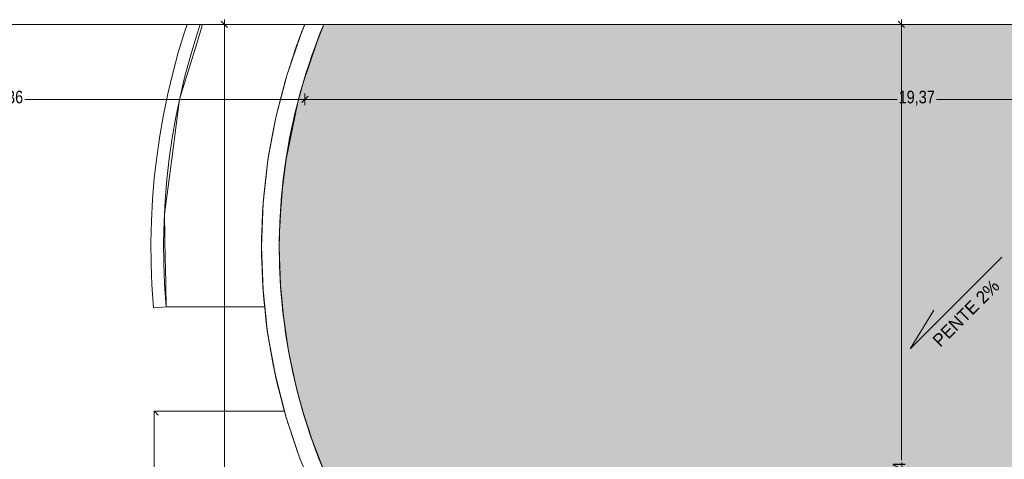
# Model space of a CAD drawing. Header units: millimetres. Extents: x 52659 to 1698020, y -10054 to 104697.
# Tile 272 of 363: x 268013 to 283597, y 2294 to 9260. Entities that reach past the tile are written whole.
import ezdxf

# ---------------------------------------------------------------- set-up
doc = ezdxf.new("R2010")
doc.units = ezdxf.units.MM
doc.header["$MEASUREMENT"] = 0
for name, color, linetype in [('05-02 Cotation 200ème 100ème.Cotations', 7, 'Continuous'), ('05-03 Cotation 50ème 20ème  -  DCE.Cotations', 7, 'Continuous'), ('06-02 Texte 200ème 100ème.Texte', 7, 'Continuous'), ('08-01 2D Dessin général.2D', 7, 'Continuous'), ('08-01 hachures', 7, 'Continuous'), ('A-FLOR-____-OTLN.Modèle IFC', 7, 'Continuous'), ('A-ROOF-____-OTLN.Modèle IFC', 7, 'Continuous'), ('A-WALL-____-OTLN.Modèle IFC', 7, 'Continuous')]:
    doc.layers.add(name, color=color, linetype=linetype)
doc.styles.add('STYLE_GENERE_2', font='txt')
doc.styles.add('STYLE_GENERE_3', font='ARIALN.TTF')
doc.dimstyles.new('STYLE_GENERE__2', dxfattribs={"dimtxt": 200, "dimasz": 95, "dimexe": 0.18, "dimexo": 100, "dimgap": 0, "dimtad": 0, "dimlfac": 0.001, "dimzin": 0, "dimdsep": 46, "dimtxsty": 'STYLE_GENERE_3', "dimblk": 'ARROWHEAD_6', "dimblk1": 'ARROWHEAD_6', "dimblk2": 'ARROWHEAD_6', "dimcen": 0.09, "dimclrd": 7, "dimclre": 7, "dimclrt": 7, "dimazin": 0, "dimtfac": 1, "dimtdec": 4, "dimtmove": 0, "dimatfit": 3, "dimfxl": 1, "dimtolj": 1, "dimtzin": 0, "dimarcsym": 0})
doc.dimstyles.new('STYLE_GENERE__5', dxfattribs={"dimtxt": 200, "dimasz": 95, "dimexe": 0.18, "dimexo": 100, "dimgap": 0, "dimtad": 0, "dimtih": 1, "dimtoh": 1, "dimlfac": 0.001, "dimzin": 0, "dimdsep": 46, "dimtxsty": 'STYLE_GENERE_3', "dimblk": 'ARROWHEAD_6', "dimblk1": 'ARROWHEAD_6', "dimblk2": 'ARROWHEAD_6', "dimcen": 0.09, "dimclrd": 7, "dimclre": 7, "dimclrt": 7, "dimazin": 0, "dimtfac": 1, "dimtdec": 4, "dimtmove": 0, "dimatfit": 3, "dimfxl": 1, "dimtolj": 1, "dimtzin": 0, "dimarcsym": 0})
pattern_1 = [(360, (261781.56, 40089.01), (127, 127), [63.5, -190.5]), (89.99998, (261813.31, 40057.26), (-126.99996, 127.00004), [63.5, -190.5])]

# ---------------------------------------------------------------- blocks, each defined once
blk = doc.blocks.new('*D850', base_point=(261782, 40089))
at = {"layer": '05-02 Cotation 200ème 100ème.Cotations', "color": 7, "linetype": 'Continuous', "lineweight": 25, "transparency": 16777216}
for p, q in [((271304, 9135), (271204, 9235)), ((271204, -6001), (271304, -6101))]:
    blk.add_line(p, q, dxfattribs=at)
at = {"layer": '05-02 Cotation 200ème 100ème.Cotations', "color": 7, "linetype": 'Continuous', "lineweight": 13, "transparency": 16777216}
for p, q in [((271254, 9185), (271254, 9260)), ((271348, 9185), (271161, 9185)), ((271254, 1880), (271254, 9185)), ((271254, -6051), (271254, 1254)), ((271348, -6051), (271161, -6051)), ((271254, -6126), (271254, -6051))]:
    blk.add_line(p, q, dxfattribs=at)
at = {"layer": '05-02 Cotation 200ème 100ème.Cotations', "color": 7, "lineweight": 9, "transparency": 16777216, "insert": (271354, 1279), "char_height": 200, "attachment_point": 7, "rotation": 90, "style": 'STYLE_GENERE_3'}
blk.add_mtext('\\A1;15,24', dxfattribs=at)
blk = doc.blocks.new('ARROWHEAD_6')
at = {"color": 0, "linetype": 'Continuous', "lineweight": 0}
for p, q in [((0, 0), (-1, 0)), ((-0.5, -0.5), (0.5, 0.5))]:
    blk.add_line(p, q, dxfattribs=at)
blk = doc.blocks.new('*D851', base_point=(261782, 40089))
at = {"layer": '05-02 Cotation 200ème 100ème.Cotations', "color": 7, "linetype": 'Continuous', "lineweight": 13, "transparency": 16777216}
for p, q in [((263090, 7997), (263165, 7997)), ((263165, 7903), (263165, 8091)), ((263165, 7997), (267597, 7997)), ((268095, 7997), (272528, 7997))]:
    blk.add_line(p, q, dxfattribs=at)
at = {"layer": '05-02 Cotation 200ème 100ème.Cotations', "color": 7, "linetype": 'Continuous', "lineweight": 25, "transparency": 16777216}
for p, q in [((263215, 8047), (263115, 7947)), ((272578, 8047), (272478, 7947))]:
    blk.add_line(p, q, dxfattribs=at)
at = {"layer": '05-02 Cotation 200ème 100ème.Cotations', "color": 7, "lineweight": 9, "transparency": 16777216, "insert": (267622, 7897), "char_height": 200, "attachment_point": 7, "style": 'STYLE_GENERE_3'}
blk.add_mtext('\\A1;9,36', dxfattribs=at)
blk = doc.blocks.new('*D852', base_point=(261782, 40089))
at = {"layer": '05-02 Cotation 200ème 100ème.Cotations', "color": 7, "linetype": 'Continuous', "lineweight": 13, "transparency": 16777216}
for p, q in [((268095, 7997), (272528, 7997)), ((272528, 7903), (272528, 8091)), ((272528, 7997), (281899, 7997)), ((282525, 7997), (291897, 7997)), ((291897, 7903), (291897, 8091))]:
    blk.add_line(p, q, dxfattribs=at)
at = {"layer": '05-02 Cotation 200ème 100ème.Cotations', "color": 7, "linetype": 'Continuous', "lineweight": 25, "transparency": 16777216}
for p, q in [((272578, 8047), (272478, 7947)), ((291947, 8047), (291847, 7947))]:
    blk.add_line(p, q, dxfattribs=at)
at = {"layer": '05-02 Cotation 200ème 100ème.Cotations', "color": 7, "lineweight": 9, "transparency": 16777216, "insert": (281924, 7897), "char_height": 200, "attachment_point": 7, "style": 'STYLE_GENERE_3'}
blk.add_mtext('\\A1;19,37', dxfattribs=at)
blk = doc.blocks.new('*D864', base_point=(261782, 40089))
at = {"layer": '05-03 Cotation 50ème 20ème  -  DCE.Cotations', "color": 7, "linetype": 'Continuous', "lineweight": 25, "transparency": 16777216}
for p, q in [((282018, 9135), (281918, 9235)), ((281918, -5201), (282018, -5301))]:
    blk.add_line(p, q, dxfattribs=at)
at = {"layer": '05-03 Cotation 50ème 20ème  -  DCE.Cotations', "color": 7, "linetype": 'Continuous', "lineweight": 13, "transparency": 16777216}
for p, q in [((281968, 9185), (281968, 9260)), ((282062, 9185), (281874, 9185)), ((281968, 2280), (281968, 9185)), ((281968, -5251), (281968, 1654)), ((282062, -5251), (281874, -5251)), ((281968, -5326), (281968, -5251))]:
    blk.add_line(p, q, dxfattribs=at)
at = {"layer": '05-03 Cotation 50ème 20ème  -  DCE.Cotations', "color": 7, "lineweight": 9, "transparency": 16777216, "insert": (282068, 1679), "char_height": 200, "attachment_point": 7, "rotation": 90, "style": 'STYLE_GENERE_3'}
blk.add_mtext('\\A1;14,44', dxfattribs=at)

msp = doc.modelspace()

# ---------------------------------------------------------------- hatches: boundary and pattern name
at = {"layer": '08-01 hachures', "linetype": 'Continuous', "lineweight": 0, "true_color": 0x5d5d5d}
h = msp.add_hatch(dxfattribs=at)
h.set_pattern_fill('CROSS_225_29_0002', color=251, style=0, pattern_type=2)
h.set_pattern_definition(pattern_1)
h.paths.add_polyline_path([(272122.371, 5733.678), (272121.936, 5693.603), (272125.404, 5406.138), (272128.049, 5352.412), (272142.381, 5032.162), (272144.588, 5003.11), (272171.402, 4693.236), (272174.804, 4662.958), (272213.087, 4354.402), (272217.596, 4324.157), (272267.289, 4017.341), (272272.901, 3987.198), (272333.937, 3682.495), (272340.637, 3652.555), (272412.928, 3350.382), (272420.728, 3320.61), (272504.172, 3021.374), (272513.035, 2991.925), (272607.53, 2695.988), (272617.455, 2666.863), (272722.862, 2374.656), (272733.841, 2345.881), (272850.022, 2057.789), (272862.019, 2029.461), (272988.822, 1745.859), (273001.831, 1717.987), (273139.094, 1439.247), (273153.066, 1411.928), (273300.601, 1138.435), (273315.541, 1111.654), (273473.148, 843.789), (273489.016, 817.613), (273656.503, 555.71), (273673.253, 530.201), (273850.397, 274.623), (273868.009, 249.801), (274054.581, 0.889), (274073.014, -23.197), (274268.803, -265.145), (274287.974, -288.407), (274492.786, -523.123), (274512.601, -545.472), (274726.16, -772.611), (274746.608, -794.062), (274968.76, -1013.424), (274989.639, -1033.802), (275220.176, -1245.129), (275241.397, -1264.396), (275480.386, -1467.672), (275501.499, -1485.494), (275749.268, -1680.863), (275769.612, -1696.816), (276027.503, -1885.074), (276045.374, -1898.074), (276328.316, -2088.935), (276618.299, -2269.255), (276636.186, -2279.512), (276914.681, -2438.669), (276937.185, -2450.516), (277217.132, -2596.995), (277241.818, -2608.873), (277525.244, -2744.019), (277551.268, -2755.404), (277838.583, -2879.533), (277865.621, -2890.217), (278156.719, -3003.353), (278184.584, -3013.217), (278479.233, -3115.314), (278507.708, -3124.252), (278805.658, -3215.255), (278834.701, -3223.232), (279135.57, -3303.047), (279165.042, -3310.008), (279468.519, -3378.566), (279498.316, -3384.478), (279804.02, -3441.705), (279834.13, -3446.558), (280141.628, -3492.379), (280171.995, -3496.155), (280480.887, -3530.521), (280511.437, -3533.205), (280821.33, -3556.077), (280852.006, -3557.66), (281162.489, -3569.012), (281193.23, -3569.487), (281503.898, -3569.306), (281534.655, -3568.671), (281845.073, -3556.962), (281875.822, -3555.216), (282185.574, -3531.993), (282216.235, -3529.139), (282541.556, -3492.563), (282541.557, -3774.894), (282466.236, -3785.446), (282158.552, -3817.055), (281850.002, -3838.632), (281540.914, -3850.155), (281231.614, -3851.61), (280922.431, -3842.998), (280613.692, -3824.326), (280305.724, -3795.614), (279998.854, -3756.894), (279693.407, -3708.205), (279541.556, -3678.903), (279541.556, -5250.988), (281506.201, -5250.988), (281671.37, -5245.997), (281836.134, -5240.994), (282001.028, -5231.02), (282165.613, -5221.016), (282330.279, -5206.053), (282494.332, -5191.072), (282658.514, -5171.137), (282821.998, -5151.19), (282985.535, -5126.3), (283148.3, -5101.406), (283310.997, -5071.591), (283472.951, -5041.765), (283634.762, -5007.03), (283795.639, -4972.324), (283956.378, -4932.706), (284116.085, -4893.144), (284275.48, -4848.709), (284433.986, -4804.298), (284591.938, -4755.077), (284749.048, -4705.868), (284905.436, -4651.902), (285060.987, -4597.945), (285215.658, -4539.286), (285369.516, -4480.627), (285522.345, -4417.323), (285674.347, -4354.024), (285825.208, -4286.127), (285975.208, -4218.248), (286123.964, -4145.819), (286271.817, -4073.428), (286418.322, -3996.537), (286563.91, -3919.692), (286708.006, -3838.422), (286851.212, -3757.184), (286992.802, -3671.59), (287133.459, -3586.054), (287272.421, -3496.209), (287410.398, -3406.457), (287546.581, -3312.456), (287681.778, -3218.553), (287815.046, -3120.492), (287947.333, -3022.528), (288077.607, -2920.465), (288206.833, -2818.551), (288333.941, -2712.619), (288460.055, -2606.798), (288583.873, -2497.105), (288706.729, -2387.493), (288827.206, -2274.084), (288946.662, -2160.81), (289063.645, -2043.826), (289179.616, -1926.972), (289293.031, -1806.49), (289405.383, -1686.191), (289515.113, -1562.33), (289623.76, -1438.679), (289729.676, -1311.59), (289834.546, -1184.666), (289936.567, -1054.446), (290037.537, -924.399), (290135.597, -791.132), (290232.559, -658.1), (290326.545, -521.939), (290419.429, -386.019), (290509.251, -247.094), (290597.978, -108.401), (290683.544, 33.142), (290768.04, 174.495), (290849.293, 318.561), (290929.451, 462.396), (291006.344, 608.903), (291082.073, 755.053), (291154.515, 903.834), (291225.771, 1052.21), (291293.659, 1203.051), (291360.41, 1353.592), (291423.701, 1506.389), (291485.85, 1658.879), (291544.518, 1813.574), (291601.997, 1967.842), (291655.961, 2124.225), (291708.734, 2280.176), (291757.957, 2438.139), (291805.965, 2595.592), (291850.393, 2754.963), (291893.608, 2913.83), (291933.19, 3074.419), (291971.572, 3234.559), (292006.286, 3396.274), (292039.789, 3557.502), (292069.606, 3720.208), (292098.197, 3882.352), (292123.091, 4045.921), (292146.743, 4208.825), (292166.69, 4373.101), (292185.383, 4536.615), (292200.359, 4701.418), (292214.082, 4865.45), (292224.071, 5030.574), (292232.812, 5194.985), (292237.809, 5360.353), (292241.556, 5524.929), (292241.557, 8379.012), (291616.617, 8379.012), (291616.617, 9184.808), (272828.163, 9184.808), (272773.556, 9054.318), (272762.952, 9026.599), (272653.345, 8734.696), (272643.673, 8706.386), (272545.059, 8410.865), (272536.336, 8381.953), (272448.832, 8083.223), (272441.13, 8053.899), (272364.811, 7752.271), (272358.13, 7722.49), (272293.095, 7418.403), (272287.485, 7388.34), (272233.796, 7082.136), (272229.257, 7051.756), (272186.987, 6743.882), (272183.544, 6713.306), (272163.92, 6516.367), (272152.737, 6404.133), (272151.05, 6381.973), (272130.075, 5972.856), (272127.216, 5926.945)])
h = msp.add_hatch(dxfattribs=at)
h.set_pattern_fill('CROSS_225_29_0002', color=251, style=0, pattern_type=2)
h.set_pattern_definition(pattern_1)
h.paths.add_polyline_path([(272828.163, 9184.808), (291616.616, 9184.808), (291616.616, 8379.012), (292241.556, 8379.012), (292238.496, 5390.526), (292224.071, 5030.58), (292171.914, 4418.802), (292145.877, 4201.696), (292092.691, 3846.18), (292043.204, 3576.137), (292023.9, 3470.799), (291968.945, 3223.598), (291899.315, 2936.984), (291786.395, 2531.407), (291655.961, 2124.226), (291444.668, 1557.834), (291190.136, 978.007), (291019.847, 634.962), (290835.631, 294.337), (290640.662, -37.793), (290473.897, -301.774), (290315.481, -537.967), (290145.739, -783.881), (289987.055, -989.419), (289781.786, -1248.521), (289597.312, -1468.78), (289313.619, -1784.446), (289017.733, -2089.739), (288717.26, -2377.58), (288481.543, -2587.761), (288273.963, -2762.605), (287881.182, -3071.515), (287578.364, -3290.381), (287423.303, -3397.549), (287050.243, -3636.66), (286474.132, -3967.079), (286049.586, -4182.034), (285674.347, -4354.024), (285369.514, -4480.628), (284749.049, -4705.868), (284180.098, -4875.298), (283807.518, -4969.396), (283205.025, -5091.011), (282878.912, -5142.527), (282460.565, -5194.156), (282101.36, -5224.922), (281775.193, -5242.845), (281532.96, -5250.179), (279541.556, -5250.988), (279541.556, -3678.903), (279803.596, -3725.671), (280305.724, -3795.614), (281137.138, -3848.979), (281444.134, -3846.264), (281760.783, -3841.958), (282193.725, -3808.588), (282541.556, -3774.894), (282541.556, -3492.563), (282095.682, -3538.732), (281620.053, -3565.45), (281175.754, -3569.497), (280727.932, -3549.184), (280171.995, -3496.155), (279405.68, -3364.371), (279014.64, -3270.966), (278580.831, -3146.586), (278087.412, -2976.416), (277800.231, -2862.964), (277373.928, -2671.867), (277100.01, -2535.712), (276827.874, -2389.06), (276522.047, -2209.403), (276256.762, -2040.668), (275980.011, -1850.405), (275657.741, -1608.693), (275300.641, -1314.786), (274931.484, -976.616), (274552.678, -588.097), (274268.803, -265.145), (274080.177, -50.553), (273667.601, 538.356), (273395.019, 976.575), (273089.019, 1540.934), (272837.453, 2088.956), (272642.087, 2598.579), (272491.518, 3066.753), (272390.467, 3444.269), (272269.087, 4006.239), (272187.452, 4561.015), (272141.393, 5054.237), (272122.455, 5650.652), (272130.33, 6051.131), (272171.963, 6597.081), (272229.257, 7051.756), (272415.701, 7953.4), (272500.703, 8260.305), (272726.012, 8928.221)])
at = {"layer": 'A-WALL-____-OTLN.Modèle IFC', "linetype": 'Continuous', "lineweight": 0, "true_color": 0xbfbfbf}
for points in [[(272465.254, 9034.458), (272465.106, 9034.027), (272465.449, 9034.921)], [(272244.412, 8386.058), (272244.911, 8387.701), (272244.616, 8386.835)], [(272071.161, 7725.011), (272070.935, 7723.797), (272071.529, 7726.415)], [(271945.592, 7050.678), (271946.179, 7054.512), (271945.789, 7052.42)], [(271869.055, 6370.197), (271869.48, 6375.484), (271869.149, 6372.55)], [(271841.798, 5692.846), (271841.64, 5688.927), (271841.737, 5685.902)], [(271863.796, 5001.34), (271863.243, 5010.152), (271863.404, 5005.097)], [(271933.668, 4330.94), (271934.328, 4324.607), (271935.133, 4320.077)], [(272055.391, 3645.665), (272052.67, 3658.717), (272054.044, 3650.986)]]:
    msp.add_hatch(color=9, dxfattribs=at).paths.add_polyline_path(points)

# ---------------------------------------------------------------- linework, layer by layer
at = {"layer": '08-01 2D Dessin général.2D', "color": 7, "linetype": 'Continuous', "lineweight": 18}
for p, q in [((283559.543, 5496.099), (282106.419, 4042.975)), ((283559.543, 5496.099), (282106.419, 4042.975)), ((282106.419, 4042.975), (282481.54, 4659.655)), ((282106.419, 4042.975), (282481.54, 4659.655))]:
    msp.add_line(p, q, dxfattribs=at)
at = {"layer": '08-01 hachures', "color": 7, "linetype": 'Continuous', "lineweight": 9, "flags": 128}
for points in [[(291616.617, 9184.808), (272828.163, 9184.808), (272773.556, 9054.318), (272762.952, 9026.599), (272653.345, 8734.696), (272643.673, 8706.386), (272545.059, 8410.865), (272536.336, 8381.953), (272448.832, 8083.223), (272441.13, 8053.899), (272364.811, 7752.271), (272358.13, 7722.49), (272293.095, 7418.403), (272287.485, 7388.34), (272233.796, 7082.136), (272229.257, 7051.756), (272186.987, 6743.882), (272183.544, 6713.306), (272163.92, 6516.367), (272152.737, 6404.133), (272151.05, 6381.973), (272130.075, 5972.856), (272127.216, 5926.945), (272122.371, 5733.678), (272121.936, 5693.603), (272125.404, 5406.138), (272128.049, 5352.412), (272142.381, 5032.162), (272144.588, 5003.11), (272171.402, 4693.236), (272174.804, 4662.958), (272213.087, 4354.402), (272217.596, 4324.157), (272267.289, 4017.341), (272272.901, 3987.198), (272333.937, 3682.495), (272340.637, 3652.555), (272412.928, 3350.382), (272420.728, 3320.61), (272504.172, 3021.374), (272513.035, 2991.925), (272607.53, 2695.988), (272617.455, 2666.863), (272722.862, 2374.656), (272733.841, 2345.881), (272850.022, 2057.789)], [(272837.453, 2088.956), (272642.087, 2598.579), (272491.518, 3066.753), (272390.467, 3444.269), (272269.087, 4006.239), (272187.452, 4561.015), (272141.393, 5054.237), (272122.455, 5650.652), (272130.33, 6051.131), (272171.963, 6597.081), (272229.257, 7051.756), (272415.701, 7953.4), (272500.703, 8260.305), (272726.012, 8928.221), (272828.163, 9184.808), (291616.616, 9184.808)]]:
    msp.add_lwpolyline(points, dxfattribs=at)
at = {"layer": 'A-FLOR-____-OTLN.Modèle IFC', "color": 7, "linetype": 'Continuous', "lineweight": 18}
for p, q in [((270814.508, 8880.02), (270908.055, 9184.808)), ((272508.067, 9144.647), (272502.577, 9125.929)), ((272527.468, 9184.808), (272508.067, 9144.647)), ((272508.067, 9144.647), (272523.633, 9175.417)), ((270544.894, 8001.582), (270814.508, 8880.02)), ((270484.746, 7546.083), (270544.894, 8001.582)), ((270424.598, 7090.583), (270484.746, 7546.083)), ((272025.1, 7497.937), (272019.341, 7478.301)), ((272019.341, 7478.301), (272014.521, 7438.51)), ((270304.302, 6179.583), (270424.598, 7090.583)), ((270311.129, 5811.94), (270304.302, 6179.583)), ((271855.44, 6125.264), (271852.195, 6098.472)), ((271852.195, 6098.472), (271855.294, 6120.651)), ((271852.195, 6098.472), (271853.274, 6056.78)), ((270317.956, 5444.298), (270311.129, 5811.94)), ((270319.552, 5358.363), (270317.956, 5444.298)), ((270331.611, 4709.012), (270319.552, 5358.363)), ((271303.682, 4709.012), (270331.611, 4709.012)), ((271888.176, 4709.012), (271303.682, 4709.012)), ((271887.421, 4738.153), (271888.176, 4709.012))]:
    msp.add_line(p, q, dxfattribs=at)
at = {"layer": 'A-ROOF-____-OTLN.Modèle IFC', "color": 7, "linetype": 'Continuous', "lineweight": 18}
msp.add_line((350762.726, 9184.808), (265031.556, 9184.808), dxfattribs=at)
at = {"layer": 'A-WALL-____-OTLN.Modèle IFC', "color": 7, "linetype": 'Continuous', "lineweight": 9}
for p, q in [((270620.463, 9062.114), (270522.715, 8738.311)), ((270661.564, 9184.808), (270620.463, 9062.114)), ((270872.488, 9184.808), (270811.06, 9001.436)), ((270811.06, 9001.436), (270715.05, 8683.39)), ((270522.715, 8738.311), (270434.743, 8411.716)), ((270715.05, 8683.39), (270628.642, 8362.601)), ((270434.743, 8411.716), (270356.629, 8082.625)), ((270628.642, 8362.601), (270551.917, 8039.36)), ((270356.629, 8082.625), (270288.442, 7751.334)), ((270551.917, 8039.36), (270484.942, 7713.959)), ((270288.442, 7751.334), (270230.243, 7418.143)), ((270484.942, 7713.959), (270427.778, 7386.692)), ((270230.243, 7418.143), (270182.087, 7083.354)), ((270427.778, 7386.692), (270380.477, 7057.854)), ((270182.087, 7083.354), (270144.015, 6747.268)), ((270380.477, 7057.854), (270343.082, 6727.743)), ((270144.015, 6747.268), (270116.063, 6410.19)), ((270343.082, 6727.743), (270315.627, 6396.658)), ((270116.063, 6410.19), (270098.255, 6072.424)), ((270315.627, 6396.658), (270298.136, 6064.896)), ((270098.255, 6072.424), (270090.608, 5734.275)), ((270298.136, 6064.896), (270290.625, 5732.759)), ((270090.608, 5734.275), (270093.129, 5396.049)), ((270290.625, 5732.759), (270293.101, 5400.546)), ((270093.129, 5396.049), (270105.816, 5058.052)), ((270293.101, 5400.546), (270305.562, 5068.558)), ((270105.816, 5058.052), (270132.169, 4693.956)), ((270305.562, 5068.558), (270331.447, 4710.934)), ((270132.169, 4693.956), (270331.447, 4710.934))]:
    msp.add_line(p, q, dxfattribs=at)
at = {"layer": 'A-WALL-____-OTLN.Modèle IFC', "color": 7, "linetype": 'Continuous', "lineweight": 18}
for p, q in [((272529.075, 9184.808), (272462.404, 9026.978)), ((272462.404, 9026.978), (272479.971, 9072.798)), ((272479.971, 9072.798), (272527.628, 9184.808)), ((272525.953, 9180.87), (272527.585, 9184.808)), ((272651.327, 8729.323), (272771.651, 9049.764)), ((272771.651, 9049.764), (272828.163, 9184.808)), ((272462.404, 9026.978), (272241.545, 8376.612)), ((272260.547, 8439.222), (272462.404, 9026.978)), ((272416.896, 8904.709), (272461.682, 9024.876)), ((272464.608, 9032.727), (272465.253, 9034.458)), ((272465.253, 9034.458), (272465.106, 9034.025)), ((272465.45, 9034.923), (272465.253, 9034.458)), ((272465.446, 9034.923), (272465.5, 9035.053)), ((272305.547, 8570.25), (272407.271, 8876.462)), ((272542.981, 8404.636), (272651.327, 8729.323)), ((272241.545, 8376.612), (272260.547, 8439.222)), ((272241.545, 8376.612), (272068.254, 7711.989)), ((272086.359, 7791.747), (272241.545, 8376.612)), ((272204.212, 8248.656), (272240.749, 8373.61)), ((272243.768, 8383.937), (272244.616, 8386.835)), ((272244.616, 8386.835), (272244.412, 8386.059)), ((272244.91, 8387.699), (272244.616, 8386.835)), ((272244.903, 8387.699), (272244.988, 8387.955)), ((272446.761, 8076.152), (272542.981, 8404.636)), ((272125.859, 7940.616), (272197.853, 8224.397)), ((272362.8, 7744.323), (272446.761, 8076.152)), ((272068.254, 7711.989), (271943.437, 7036.582)), ((271958.273, 7133.599), (272068.254, 7711.989)), ((272039.662, 7578.8), (272067.494, 7707.988)), ((272068.254, 7711.989), (272086.359, 7791.747)), ((272070.242, 7720.744), (272071.161, 7725.011)), ((272071.161, 7725.011), (272070.935, 7723.797)), ((272071.161, 7725.011), (272071.629, 7726.857)), ((272071.529, 7726.416), (272071.161, 7725.011)), ((272291.213, 7409.605), (272362.8, 7744.323)), ((271989.109, 7295.764), (272035.969, 7558.994)), ((272232.1, 7072.462), (272291.213, 7409.605)), ((271943.437, 7036.582), (271867.745, 6353.921)), ((271876.929, 6468.056), (271943.437, 7036.582)), ((271924.145, 6898.736), (271942.841, 7031.487)), ((271943.437, 7036.582), (271958.273, 7133.599)), ((271944.973, 7046.63), (271945.789, 7052.42)), ((271945.789, 7052.42), (271945.593, 7050.678)), ((271945.789, 7052.42), (271946.286, 7055.211)), ((271946.179, 7054.512), (271945.789, 7052.42)), ((272185.542, 6733.356), (272232.1, 7072.462)), ((271896.98, 6639.452), (271922.423, 6883.467)), ((272151.603, 6392.756), (272185.542, 6733.356)), ((271867.745, 6353.921), (271876.929, 6468.056)), ((272130.076, 5972.865), (272151.603, 6392.756)), ((272130.33, 6051.131), (272151.603, 6392.756)), ((271867.745, 6353.921), (271841.575, 5667.576)), ((271842.732, 5798.433), (271867.745, 6353.921)), ((271858.274, 6212), (271867.462, 6347.639)), ((271868.647, 6365.126), (271869.149, 6372.55)), ((271869.149, 6372.55), (271869.055, 6370.2)), ((271869.149, 6372.55), (271869.564, 6376.521)), ((271869.48, 6375.48), (271869.149, 6372.55)), ((271850.701, 5975.414), (271857.851, 6201.499)), ((272121.751, 5708.952), (272130.33, 6051.131)), ((271841.575, 5667.576), (271842.732, 5798.433)), ((271841.575, 5667.576), (271865.062, 4981.134)), ((271855.851, 5128.066), (271841.575, 5667.576)), ((271841.64, 5688.927), (271841.811, 5694.328)), ((271841.798, 5692.847), (271841.64, 5688.927)), ((271841.64, 5688.927), (271841.737, 5685.901)), ((271841.683, 5679.803), (271841.64, 5688.927)), ((271842.415, 5522.238), (271841.775, 5660.017)), ((272125.88, 5366.69), (272121.751, 5708.952)), ((271851.106, 5307.365), (271842.596, 5516.543)), ((272142.71, 5024.817), (272125.88, 5366.69)), ((272142.71, 5024.817), (272128.05, 5352.39)), ((271865.062, 4981.134), (271855.851, 5128.066)), ((271863.404, 5005.097), (271863.115, 5012.188)), ((271863.243, 5010.153), (271863.404, 5005.097)), ((271863.404, 5005.097), (271863.796, 5001.34)), ((271864.24, 4994.247), (271863.404, 5005.097)), ((272172.218, 4683.805), (272142.71, 5024.817)), ((271865.062, 4981.134), (271938.086, 4298.184)), ((271916.221, 4460.294), (271865.062, 4981.134)), ((271876.663, 4833.074), (271865.938, 4972.216)), ((271898.668, 4638.997), (271876.753, 4832.21)), ((272214.363, 4344.122), (272172.218, 4683.805)), ((271938.086, 4298.184), (271916.221, 4460.294)), ((271934.328, 4324.607), (271933.302, 4333.652)), ((271933.668, 4330.937), (271934.328, 4324.607)), ((271934.328, 4324.607), (271935.133, 4320.078)), ((271936.216, 4312.045), (271934.328, 4324.607)), ((271938.086, 4298.184), (272060.263, 3622.294)), ((272023.542, 3798.444), (271938.086, 4298.184)), ((271960.7, 4149.169), (271939.856, 4287.831)), ((272269.087, 4006.239), (272214.363, 4344.122)), ((271993.526, 3973.973), (271960.7, 4149.169)), ((272336.316, 3670.619), (272269.087, 4006.239)), ((272060.263, 3622.294), (272023.542, 3798.444)), ((272054.044, 3650.986), (272051.933, 3662.253)), ((272052.67, 3658.717), (272054.044, 3650.986)), ((272054.044, 3650.986), (272055.391, 3645.664)), ((272057.246, 3636.765), (272054.044, 3650.986)), ((272060.263, 3622.294), (272230.955, 2956.998)), ((272177.279, 3145.812), (272060.263, 3622.294)), ((272094.039, 3473.368), (272063.174, 3610.441)), ((272415.955, 3337.726), (272336.316, 3670.619)), ((272135.505, 3315.91), (272094.039, 3473.368)), ((272507.896, 3008.018), (272415.955, 3337.726)), ((272230.955, 2956.998), (272177.279, 3145.812)), ((270607.368, 3058.301), (270141.556, 3059.012)), ((270141.556, 3059.012), (270144.453, 3056.116)), ((270142.264, 2493.846), (270141.556, 3059.012)), ((270144.453, 3056.116), (270152.944, 3047.624)), ((270152.944, 3047.624), (270166.452, 3034.116)), ((270166.452, 3034.116), (270184.056, 3016.512)), ((270184.056, 3016.512), (270204.557, 2996.012)), ((270806.274, 3058.308), (270607.368, 3058.301)), ((270806.274, 3058.308), (271285.156, 3058.386)), ((271665.541, 3058.897), (271285.156, 3058.386)), ((272015.577, 3058.285), (271665.541, 3058.897)), ((272015.577, 3058.285), (272202.079, 3058.573)), ((272221.931, 2987.728), (272218.31, 3001.479)), ((272219.592, 2996.968), (272221.931, 2987.728)), ((272221.931, 2987.728), (272223.958, 2981.61)), ((272226.707, 2971.941), (272221.931, 2987.728)), ((272612.012, 2681.951), (272507.896, 3008.018)), ((272230.955, 2956.998), (272449.27, 2305.774)), ((272376.666, 2505.649), (272230.955, 2956.998)), ((272262.959, 2852.108), (272235.285, 2943.586)), ((272728.159, 2359.972), (272612.012, 2681.951)), ((270142.264, 2493.846), (270142.244, 1878.002)), ((272449.27, 2305.774), (272376.666, 2505.649)), ((272437.119, 2338.273), (272413.98, 2402.926)), ((272433.529, 2349.108), (272437.119, 2338.273)), ((272437.119, 2338.273), (272441.766, 2326.431)), ((272445.415, 2316.072), (272437.119, 2338.273)), ((272856.177, 2042.527), (272728.159, 2359.972)), ((272449.27, 2305.774), (272714.067, 1672.026))]:
    msp.add_line(p, q, dxfattribs=at)

# ---------------------------------------------------------------- texts
at = {"layer": '06-02 Texte 200ème 100ème.Texte', "color": 7, "linetype": 'Continuous', "lineweight": 9, "insert": (282991.855, 4608.931), "char_height": 200, "attachment_point": 5, "rotation": 45, "style": 'STYLE_GENERE_2'}
msp.add_mtext('\\A1;PENTE 2%', dxfattribs=at)

# ---------------------------------------------------------------- dimensions: what is measured, and where the dimension line sits
at = {"layer": '05-02 Cotation 200ème 100ème.Cotations', "color": 7, "linetype": 'Continuous', "lineweight": 13}
dim = msp.add_linear_dim(base=(271254.34, 9184.808), p1=(273391.556, -6050.988), p2=(271285.097, 9184.808), angle=90, dimstyle='STYLE_GENERE__2', dxfattribs=at)
dim.commit()
dim.dimension.update_dxf_attribs({"geometry": '*D850', "text_midpoint": (271254.34, 1614.91), "dimtype": 160, "text_rotation": 90})
for base, p1, p2, picture, middle in [((272527.628, 7996.999), (263165.087, 9184.808), (272527.628, 9184.808), '*D851', (267882.121, 7996.999)), ((291896.616, 7996.999), (272527.628, 9184.808), (291896.616, 9184.808), '*D852', (282260.122, 7996.999))]:
    dim = msp.add_linear_dim(base=base, p1=p1, p2=p2, dimstyle='STYLE_GENERE__5', dxfattribs=at)
    dim.commit()
    dim.dimension.update_dxf_attribs({"geometry": picture, "text_midpoint": middle, "dimtype": 160})
at = {"layer": '05-03 Cotation 50ème 20ème  -  DCE.Cotations', "color": 7, "linetype": 'Continuous', "lineweight": 13}
dim = msp.add_linear_dim(base=(281968.046, 9184.808), p1=(279541.556, -5250.988), p2=(291616.616, 9184.808), angle=90, dimstyle='STYLE_GENERE__2', dxfattribs=at)
dim.commit()
dim.dimension.update_dxf_attribs({"geometry": '*D864', "text_midpoint": (281968.046, 2014.91), "dimtype": 160, "text_rotation": 90})

doc.saveas('drawing.dxf')
